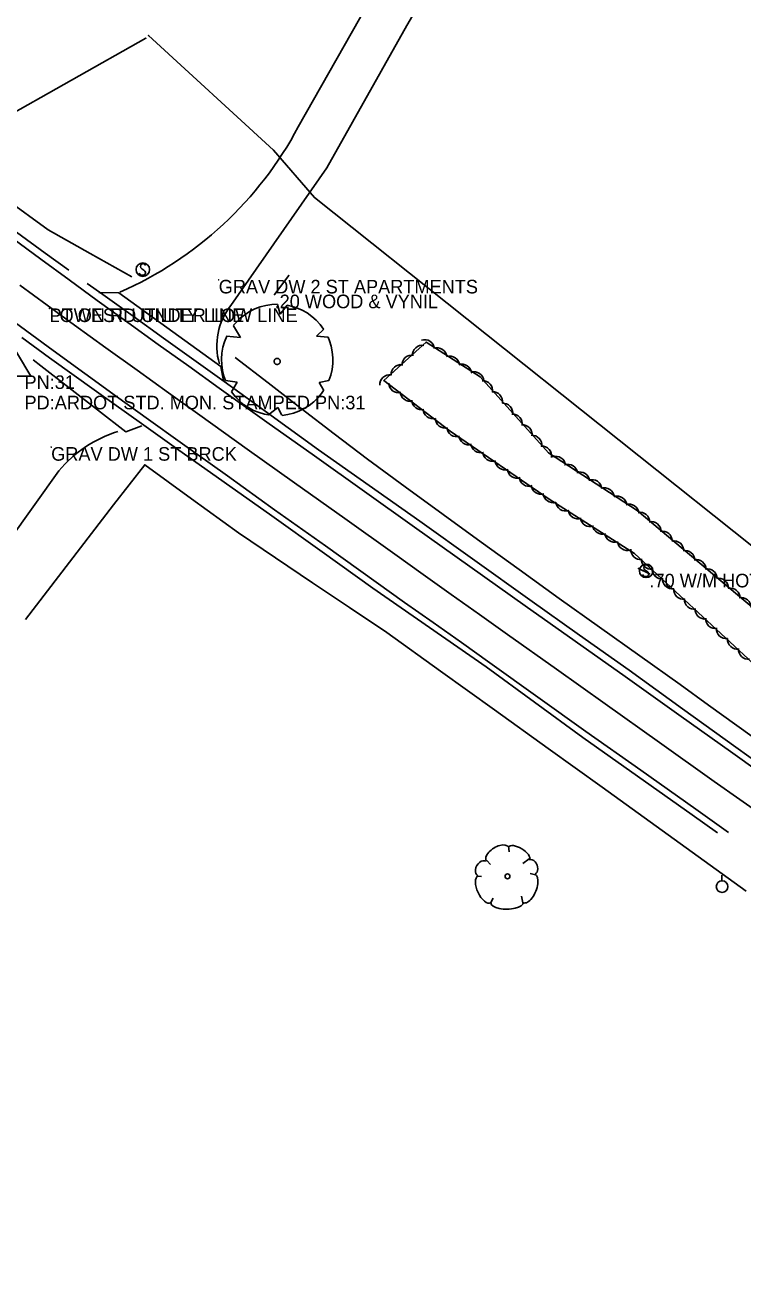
# Model space of a CAD drawing. Extents: x 954793 to 988390, y 1867850 to 1924428.
# Drawn here: x 961455.1 to 961719.3, y 1901742.8 to 1902208.4 of the extents above; entities that cross this region are included whole.
import ezdxf

# ---------------------------------------------------------------- set-up
doc = ezdxf.new("R2010")
doc.units = 0
for name, color, linetype in [('S_DITCHLINE', 7, 'Continuous'), ('S_EDGE_BITUMINOUS', 7, 'Continuous'), ('S_EDGE_PAVEMENT', 7, 'Continuous'), ('S_ELECTRIC_UTILITIES_ANNOT', 7, 'Continuous'), ('S_MSC_PT_SYM', 7, 'Continuous'), ('S_PARKING', 7, 'Continuous'), ('S_PAVEMENT_CROWN', 7, 'Continuous'), ('S_PRIMARY_CTL', 7, 'Continuous'), ('S_PRIMARY_CTL_ANNOT', 7, 'Continuous'), ('S_SHOULDER', 7, 'Continuous'), ('S_SIGN', 7, 'Continuous'), ('S_SIGN_ANNOT', 7, 'Continuous'), ('S_SURVEY_TEXT_ANNOT', 7, 'Continuous'), ('S_TREE', 7, 'Continuous'), ('S_UTILITY_POLE', 7, 'Continuous'), ('S_UTL_PT_SYM', 7, 'Continuous'), ('S_WATER_UTILITIES', 7, 'Continuous')]:
    doc.layers.add(name, color=color, linetype=linetype)

msp = doc.modelspace()

# ---------------------------------------------------------------- linework, layer by layer
at = {"layer": 'S_DITCHLINE'}
for points in [[(961348.77, 1902222.46), (961367.96, 1902206.45), (961387.16, 1902190.44), (961398.31, 1902181.85), (961409.46, 1902173.27), (961420.61, 1902164.69), (961431.77, 1902156.11), (961447.64, 1902144.59), (961463.52, 1902133.08), (961478.92, 1902124.42), (961494.32, 1902115.77)], [(961532.32, 1902086.09), (961544.51, 1902076.73), (961556.7, 1902067.37), (961568.89, 1902058), (961581.08, 1902048.64), (961595.03, 1902038.48), (961608.99, 1902028.31), (961622.95, 1902018.15), (961636.91, 1902007.99), (961651.74, 1901997.41), (961666.57, 1901986.83), (961681.4, 1901976.25), (961696.23, 1901965.66), (961706.65, 1901958.13), (961717.08, 1901950.59), (961727.51, 1901943.05)], [(961720.59, 1901889.58), (961707.32, 1901899.17), (961694.05, 1901908.75), (961680.78, 1901918.34), (961667.51, 1901927.93), (961647.67, 1901942.15), (961627.84, 1901956.37), (961608, 1901970.59), (961588.17, 1901984.81), (961574.52, 1901993.99), (961560.88, 1902003.18), (961547.23, 1902012.37), (961533.59, 1902021.56), (961516.34, 1902034.09), (961499.09, 1902046.62), (961487.6, 1902031.9), (961479.5, 1902021.34), (961471.39, 1902010.77), (961463.28, 1902000.21), (961455.17, 1901989.64)]]:
    msp.add_lwpolyline(points, dxfattribs=at)
at = {"layer": 'S_EDGE_BITUMINOUS'}
msp.add_lwpolyline([(961458.02, 1902085.29), (961460.85, 1902083.08), (961471.26, 1902074.96), (961481.67, 1902066.85), (961492.08, 1902058.73), (961498.03, 1902060.94)], dxfattribs=at)
at = {"layer": 'S_EDGE_PAVEMENT'}
for points in [[(961450.48, 1902129.91), (961460.85, 1902122.3), (961471.21, 1902114.69), (961481.58, 1902107.07), (961492.81, 1902099), (961504.05, 1902090.93), (961515.29, 1902082.85), (961526.53, 1902074.78), (961544.08, 1902062.34), (961561.64, 1902049.9), (961580.02, 1902036.73), (961598.4, 1902023.56), (961618.76, 1902009.14), (961639.12, 1901994.71), (961657.53, 1901981.68), (961675.94, 1901968.66), (961695.79, 1901954.51), (961715.64, 1901940.36), (961734.69, 1901926.81)], [(961445.39, 1902103.3), (961465.3, 1902088.63), (961477, 1902080.19), (961488.71, 1902071.75), (961500.42, 1902063.32), (961512.12, 1902054.88), (961529.51, 1902042.47), (961546.89, 1902030.06), (961565.6, 1902016.69), (961584.31, 1902003.31), (961594.77, 1901995.91), (961605.24, 1901988.5), (961615.7, 1901981.1), (961626.17, 1901973.7), (961643.84, 1901961.06), (961661.52, 1901948.43), (961681.77, 1901934.09), (961702.02, 1901919.75), (961714.01, 1901911.24)]]:
    msp.add_lwpolyline(points, dxfattribs=at)
at = {"layer": 'S_MSC_PT_SYM'}
for points in [[(961526.32, 1902114.68), (961526.32, 1902114.73), (961526.32, 1902114.68), (961526.27, 1902114.68), (961526.32, 1902114.68), (961526.32, 1902114.63), (961526.32, 1902114.68), (961526.37, 1902114.68)], [(961552.09, 1902116.25), (961552.09, 1902116.3), (961552.09, 1902116.25), (961552.04, 1902116.25), (961552.09, 1902116.25), (961552.09, 1902116.2), (961552.09, 1902116.25), (961552.14, 1902116.25)], [(961546.89, 1902109.24), (961546.89, 1902109.29), (961546.89, 1902109.24), (961546.84, 1902109.24), (961546.89, 1902109.24), (961546.89, 1902109.19), (961546.89, 1902109.24), (961546.94, 1902109.24)], [(961463.99, 1902104.15), (961463.99, 1902104.2), (961463.99, 1902104.15), (961463.94, 1902104.15), (961463.99, 1902104.15), (961463.99, 1902104.1), (961463.99, 1902104.15), (961464.04, 1902104.15)], [(961464.62, 1902053.09), (961464.62, 1902053.14), (961464.62, 1902053.09), (961464.57, 1902053.09), (961464.62, 1902053.09), (961464.62, 1902053.04), (961464.62, 1902053.09), (961464.67, 1902053.09)], [(961680.84, 1902008.42), (961680.84, 1902008.47), (961680.84, 1902008.42), (961680.79, 1902008.42), (961680.84, 1902008.42), (961680.84, 1902008.37), (961680.84, 1902008.42), (961680.89, 1902008.42)], [(961684.93, 1902006.45), (961684.93, 1902006.5), (961684.93, 1902006.45), (961684.88, 1902006.45), (961684.93, 1902006.45), (961684.93, 1902006.4), (961684.93, 1902006.45), (961684.98, 1902006.45)]]:
    msp.add_lwpolyline(points, dxfattribs=at)
at = {"layer": 'S_PARKING'}
for points in [[(961619.78, 1902287.28), (961583.76, 1902220.8), (961555.62, 1902171.07)], [(961530.8, 1902105.28), (961566.08, 1902155.87), (961595.65, 1902208.35), (961636.01, 1902277.33)], [(961482.11, 1902110.05), (961489.57, 1902109.94), (961527.15, 1902082.82), (961528.1, 1902077.54)], [(961366.06, 1901897.08), (961393.39, 1901935.03), (961425.55, 1901981.75), (961449.18, 1902018.76), (961467.41, 1902044.35)]]:
    msp.add_lwpolyline(points, dxfattribs=at)
for centre, major_axis, ratio, start_param, end_param in [((961436.25, 1902233.26), (118.54, 65.4), 0.991775, 4.6202, 5.294892), ((961549.07, 1902090.51), (-5.06, -23.14), 0.98958, 4.252075, 5.212305), ((961500.35, 1902017.34), (-32.91, -30.23), 0.952314, 4.25233, 4.84688)]:
    msp.add_ellipse(centre, major_axis=major_axis, ratio=ratio, start_param=start_param, end_param=end_param, dxfattribs=at)
at = {"layer": 'S_PAVEMENT_CROWN'}
msp.add_lwpolyline([(961453.1, 1902112.75), (961473.18, 1902097.95), (961484.73, 1902089.67), (961496.29, 1902081.39), (961507.84, 1902073.11), (961519.4, 1902064.83), (961536.83, 1902052.39), (961554.26, 1902039.95), (961572.71, 1902026.79), (961591.17, 1902013.63), (961601.56, 1902006.25), (961611.95, 1901998.88), (961622.33, 1901991.5), (961632.72, 1901984.13), (961650.66, 1901971.38), (961668.6, 1901958.63), (961688.69, 1901944.33), (961708.77, 1901930.03), (961727.66, 1901916.68)], dxfattribs=at)
msp.add_lwpolyline([(961453.1, 1902112.75), (961473.18, 1902097.95), (961484.73, 1902089.67), (961496.29, 1902081.39), (961507.84, 1902073.11), (961519.4, 1902064.83), (961536.83, 1902052.39), (961554.26, 1902039.95), (961572.71, 1902026.79), (961591.17, 1902013.63), (961601.56, 1902006.25), (961611.95, 1901998.88), (961622.33, 1901991.5), (961632.72, 1901984.13), (961650.66, 1901971.38), (961668.6, 1901958.63), (961688.69, 1901944.33), (961708.77, 1901930.03), (961727.66, 1901916.68)], dxfattribs=at)
at = {"layer": 'S_PRIMARY_CTL'}
for p in [(961447.29, 1902095.71), (961437.26, 1902079.2)]:
    msp.add_line(p, (961457.12, 1902079.2), dxfattribs=at)
at = {"layer": 'S_SHOULDER'}
for points in [[(961210.71, 1902391.76), (961221.11, 1902373.81), (961231.51, 1902355.87), (961245.39, 1902335.63), (961259.28, 1902315.39), (961269.29, 1902301.99), (961279.31, 1902288.59), (961293.6, 1902271.93), (961307.9, 1902255.27), (961321.63, 1902241.25), (961335.35, 1902227.22), (961352.69, 1902211.73), (961370.03, 1902196.23), (961388.8, 1902180.68), (961407.58, 1902165.13), (961424.43, 1902152.48), (961441.27, 1902139.84), (961451.86, 1902132.2), (961462.45, 1902124.56), (961471.13, 1902118.3)], [(961477.93, 1902113.39), (961483.63, 1902109.27), (961494.79, 1902101.27), (961505.95, 1902093.26), (961517.11, 1902085.25), (961528.27, 1902077.25), (961545.68, 1902064.69), (961563.1, 1902052.14), (961581.75, 1902039.02), (961600.4, 1902025.89), (961620.64, 1902011.35), (961640.88, 1901996.81), (961659.18, 1901983.87), (961677.49, 1901970.92), (961697.11, 1901956.78), (961716.72, 1901942.64), (961735.89, 1901928.9), (961749.99, 1901918.79)], [(961453.82, 1902093.41), (961463.97, 1902086), (961481.33, 1902073.56), (961498.69, 1902061.13), (961510.8, 1902052.61), (961528.32, 1902040.21), (961545.83, 1902027.8), (961564.46, 1902014.49), (961583.09, 1902001.17), (961593.51, 1901993.93), (961603.93, 1901986.69), (961614.35, 1901979.45), (961624.77, 1901972.21), (961642.57, 1901959.21), (961660.37, 1901946.21), (961680.53, 1901931.99), (961700.69, 1901917.76), (961710.01, 1901911.05)]]:
    msp.add_lwpolyline(points, dxfattribs=at)
at = {"layer": 'S_SIGN'}
for p, q in [((961546.89, 1902109.24), (961552.09, 1902116.25)), ((961684.93, 1902006.45), (961680.84, 1902008.42))]:
    msp.add_line(p, q, dxfattribs=at)
for centre in [(961498.38, 1902118.45), (961683.71, 1902007.52)]:
    msp.add_circle(centre, 2.49, dxfattribs=at)
for centre, radius, start, end in [((961499.06, 1902119.78), 1.5, 167.1196, 241.9813), ((961498.45, 1902119.72), 0.95, 16.5258, 156.8957), ((961498.22, 1902117.63), 1.28, 204.641, 335.359), ((961497.96, 1902117.11), 1.4, 358.6529, 73.7063), ((961684.39, 1902008.84), 1.5, 167.1196, 241.9813), ((961683.78, 1902008.79), 0.95, 16.5258, 156.8957), ((961683.3, 1902006.18), 1.4, 358.6529, 73.7063), ((961683.56, 1902006.7), 1.28, 204.641, 335.359)]:
    msp.add_arc(centre, radius, start, end, dxfattribs=at)
at = {"layer": 'S_TREE'}
for p, q in [((961633.08, 1901906.25), (961633.24, 1901904.06)), ((961625, 1901900.88), (961626.41, 1901899.4)), ((961640.61, 1901901.53), (961638.28, 1901899.72)), ((961642.99, 1901895.65), (961641.01, 1901896.04)), ((961621.45, 1901895.16), (961623.11, 1901895.02)), ((961626.47, 1901885.39), (961627.4, 1901887.01)), ((961638.36, 1901885.35), (961637.79, 1901887.74))]:
    msp.add_line(p, q, dxfattribs=at)
for points in [[(961547.97, 1902105.7), (961545.83, 1902105.6), (961543.7, 1902105.28), (961541.63, 1902104.74), (961539.62, 1902103.98), (961537.7, 1902103.02), (961535.89, 1902101.86), (961534.22, 1902100.52), (961532.69, 1902099.02), (961531.69, 1902097.83)], [(961547.97, 1902105.64), (961548.99, 1902102.09)], [(961548.99, 1902102.09), (961551.5, 1902105.35)], [(961564.94, 1902096.52), (961563.66, 1902098.24), (961562.2, 1902099.83), (961560.6, 1902101.25), (961558.85, 1902102.49), (961556.99, 1902103.55), (961555.02, 1902104.4), (961552.97, 1902105.05), (961551.5, 1902105.37)], [(961534.35, 1902093.42), (961531.75, 1902097.78)], [(961564.97, 1902096.54), (961562.3, 1902093.94)], [(961529.27, 1902093.9), (961528.47, 1902091.92), (961527.87, 1902089.85), (961527.49, 1902087.74), (961527.34, 1902085.6), (961527.41, 1902083.45), (961527.7, 1902081.33), (961528.22, 1902079.25), (961528.78, 1902077.63)], [(961529.2, 1902093.93), (961534.35, 1902093.42)], [(961562.3, 1902093.94), (961566.64, 1902093.54)], [(961566.88, 1902077.59), (961567.57, 1902079.62), (961568.04, 1902081.71), (961568.3, 1902083.84), (961568.33, 1902085.99), (961568.13, 1902088.12), (961567.72, 1902090.23), (961567.08, 1902092.28), (961566.58, 1902093.52)], [(961839.26, 1901901.67), (961834.21, 1901892.22), (961803.2, 1901916.7), (961743.7, 1901953.03), (961721.23, 1901975.15), (961679.39, 1902013.87), (961648.06, 1902033.96), (961611.58, 1902059.02), (961587.07, 1902077.64), (961602.67, 1902091.78), (961622.54, 1902078.93), (961647.8, 1902050.93), (961680.42, 1902029.77), (961748.91, 1901972.24), (961773.55, 1901949.68), (961821.61, 1901916.17), (961840.15, 1901905.07)], [(961548.75, 1902085.29), (961548.68, 1902085.39), (961548.6, 1902085.47), (961548.51, 1902085.55), (961548.41, 1902085.61), (961548.31, 1902085.67), (961548.2, 1902085.71), (961548.09, 1902085.75), (961547.97, 1902085.77), (961547.86, 1902085.78), (961547.74, 1902085.77), (961547.62, 1902085.76), (961547.51, 1902085.73), (961547.4, 1902085.69), (961547.29, 1902085.64), (961547.19, 1902085.58), (961547.1, 1902085.51), (961547.01, 1902085.42), (961546.94, 1902085.34), (961546.87, 1902085.24), (961546.81, 1902085.13), (961546.77, 1902085.02), (961546.74, 1902084.91), (961546.72, 1902084.8), (961546.71, 1902084.68), (961546.71, 1902084.56), (961546.73, 1902084.44), (961546.76, 1902084.33), (961546.8, 1902084.22), (961546.85, 1902084.11), (961546.91, 1902084.01), (961546.98, 1902083.92), (961547.06, 1902083.84), (961547.15, 1902083.76), (961547.25, 1902083.7), (961547.35, 1902083.64), (961547.46, 1902083.6), (961547.57, 1902083.57), (961547.69, 1902083.54), (961547.81, 1902083.53), (961547.92, 1902083.54), (961548.04, 1902083.55), (961548.15, 1902083.58), (961548.26, 1902083.62), (961548.37, 1902083.67), (961548.47, 1902083.73), (961548.56, 1902083.81), (961548.65, 1902083.89), (961548.72, 1902083.98), (961548.79, 1902084.07), (961548.84, 1902084.18), (961548.89, 1902084.28), (961548.92, 1902084.4), (961548.94, 1902084.51), (961548.95, 1902084.63), (961548.95, 1902084.75), (961548.93, 1902084.86), (961548.9, 1902084.98), (961548.86, 1902085.09), (961548.81, 1902085.19), (961548.75, 1902085.29)], [(961533.14, 1902077.04), (961528.87, 1902077.66)], [(961566.88, 1902077.58), (961563.32, 1902076.92)], [(961531.02, 1902073.43), (961533.14, 1902077.04)], [(961531.04, 1902073.44), (961532.36, 1902071.75), (961533.85, 1902070.21), (961535.49, 1902068.83), (961537.27, 1902067.63), (961539.16, 1902066.62), (961541.16, 1902065.81), (961543.22, 1902065.22), (961544.71, 1902064.94)], [(961549.63, 1902064.77), (961551.75, 1902065.07), (961553.83, 1902065.59), (961555.85, 1902066.32), (961557.78, 1902067.26), (961559.6, 1902068.4), (961561.29, 1902069.72), (961562.84, 1902071.22), (961564.22, 1902072.86), (961564.96, 1902073.93)], [(961563.32, 1902076.92), (961564.98, 1902073.92)], [(961548.03, 1902067.7), (961544.71, 1902064.93)], [(961549.62, 1902064.84), (961548.03, 1902067.7)]]:
    msp.add_lwpolyline(points, dxfattribs=at)
msp.add_circle((961632.68, 1901895.05), 0.895, dxfattribs=at)
for centre, start, end in [((961602.14, 1902089), 6.2903, 107.8872), ((961597.46, 1902083.36), 81.4041, 183.0011), ((961601.32, 1902086.97), 81.4041, 183.0011), ((961606.71, 1902086.04), 6.2903, 107.8872), ((961611.43, 1902082.94), 6.2903, 107.8872), ((961593.46, 1902079.83), 81.4041, 183.0011), ((961615.87, 1902079.98), 6.2903, 107.8872), ((961589.25, 1902076.07), 81.4041, 183.0011), ((961620.34, 1902077.18), 6.2903, 107.8872), ((961623.55, 1902073.89), 351.2663, 92.8632), ((961592.55, 1902076.77), 181.9756, 283.5725), ((961596.8, 1902073.59), 181.9756, 283.5725), ((961627.19, 1902069.85), 351.2663, 92.8632), ((961601.05, 1902070.46), 181.9756, 283.5725), ((961630.95, 1902065.63), 351.2663, 92.8632), ((961605.25, 1902067.17), 181.9756, 283.5725), ((961609.73, 1902063.73), 181.9756, 283.5725), ((961634.47, 1902061.62), 351.2663, 92.8632), ((961613.99, 1902060.55), 184.7125, 286.3095), ((961638.06, 1902057.75), 351.2663, 92.8632), ((961618.38, 1902057.58), 184.7125, 286.3095), ((961622.78, 1902054.65), 184.7125, 286.3095), ((961641.64, 1902053.84), 351.2663, 92.8632), ((961627.13, 1902051.57), 184.7125, 286.3095), ((961645.28, 1902049.8), 351.2663, 92.8632), ((961650.38, 1902046.08), 6.224, 107.821), ((961631.77, 1902048.34), 184.7125, 286.3095), ((961636.25, 1902045.26), 184.7125, 286.3095), ((961654.82, 1902043.12), 6.224, 107.821), ((961640.64, 1902042.28), 184.7125, 286.3095), ((961659.29, 1902040.31), 6.224, 107.821), ((961663.76, 1902037.45), 6.224, 107.821), ((961645.04, 1902039.35), 184.7125, 286.3095), ((961649.39, 1902036.27), 184.7125, 286.3095), ((961668.32, 1902034.48), 6.224, 107.821), ((961654.05, 1902033.24), 186.5311, 288.128), ((961673.04, 1902031.38), 6.224, 107.821), ((961677.47, 1902028.42), 6.224, 107.821), ((961658.63, 1902030.3), 186.5311, 288.128), ((961663.12, 1902027.46), 186.5311, 288.128), ((961681.42, 1902025.45), 359.1753, 100.7722), ((961667.6, 1902024.67), 186.5311, 288.128), ((961672.05, 1902021.73), 186.5311, 288.128), ((961685.51, 1902022.06), 359.1753, 100.7722), ((961689.67, 1902018.56), 359.1753, 100.7722), ((961676.79, 1902018.66), 186.5311, 288.128), ((961693.97, 1902014.91), 359.1753, 100.7722), ((961681.66, 1902015.34), 176.423, 278.0199), ((961685.58, 1902011.77), 176.423, 278.0199), ((961698.01, 1902011.42), 359.1753, 100.7722), ((961689.51, 1902008.23), 176.423, 278.0199), ((961702.1, 1902008.08), 359.1753, 100.7722), ((961706.19, 1902004.69), 359.1753, 100.7722), ((961693.37, 1902004.56), 176.423, 278.0199), ((961710.35, 1902001.19), 359.1753, 100.7722), ((961697.5, 1902000.7), 176.423, 278.0199), ((961714.66, 1901997.54), 359.1753, 100.7722), ((961701.49, 1901997), 176.423, 278.0199), ((961705.4, 1901993.42), 176.423, 278.0199), ((961718.7, 1901994.05), 359.1753, 100.7722), ((961709.33, 1901989.89), 176.423, 278.0199), ((961713.2, 1901986.21), 176.423, 278.0199), ((961717.32, 1901982.35), 176.423, 278.0199), ((961721.31, 1901978.66), 176.423, 278.0199)]:
    msp.add_arc(centre, 3.64, start, end, dxfattribs=at)
for centre, major_axis, ratio, start_param, end_param in [((961628.96, 1901903.29), (4.11, 2.55), 0.529943, 0, 3.141593), ((961636.93, 1901903.56), (3.84, -2.33), 0.420543, 6.283185, 9.424777), ((961623.29, 1901897.91), (-1.52, -2.72), 0.711534, 3.141592, 6.283185), ((961641.84, 1901898.55), (1.02, -2.62), 0.646762, 0, 3.141593), ((961640.61, 1901890.56), (-2.1, -5.24), 0.471018, 0, 3.141593), ((961624.2, 1901890.23), (2.34, -4.97), 0.482994, 3.141593, 6.283185), ((961632.51, 1901885.34), (5.95, 0.1), 0.405113, 3.141593, 6.283186)]:
    msp.add_ellipse(centre, major_axis=major_axis, ratio=ratio, start_param=start_param, end_param=end_param, dxfattribs=at)
at = {"layer": 'S_UTILITY_POLE'}
msp.add_line((961711.56, 1901893.4), (961711.56, 1901895.51), dxfattribs=at)
msp.add_circle((961711.68, 1901891.26), 2.13, dxfattribs=at)
at = {"layer": 'S_UTL_PT_SYM'}
for points in [[(961499.43, 1902203.63), (961499.43, 1902203.68), (961499.43, 1902203.63), (961499.38, 1902203.63), (961499.43, 1902203.63), (961499.43, 1902203.58), (961499.43, 1902203.63), (961499.48, 1902203.63)], [(961500.49, 1902204.63), (961500.49, 1902204.68), (961500.49, 1902204.63), (961500.44, 1902204.63), (961500.49, 1902204.63), (961500.49, 1902204.58), (961500.49, 1902204.63), (961500.54, 1902204.63)], [(961546.52, 1902162.44), (961546.52, 1902162.49), (961546.52, 1902162.44), (961546.47, 1902162.44), (961546.52, 1902162.44), (961546.52, 1902162.39), (961546.52, 1902162.44), (961546.57, 1902162.44)], [(961561.57, 1902145), (961561.57, 1902145.05), (961561.57, 1902145), (961561.52, 1902145), (961561.57, 1902145), (961561.57, 1902144.95), (961561.57, 1902145), (961561.62, 1902145)], [(961463.99, 1902104.15), (961463.99, 1902104.2), (961463.99, 1902104.15), (961463.94, 1902104.15), (961463.99, 1902104.15), (961463.99, 1902104.1), (961463.99, 1902104.15), (961464.04, 1902104.15)]]:
    msp.add_lwpolyline(points, dxfattribs=at)
at = {"layer": 'S_WATER_UTILITIES'}
for p, q in [((961499.43, 1902203.63), (961421.61, 1902159.85)), ((961546.52, 1902162.44), (961500.49, 1902204.63)), ((961561.57, 1902145), (961546.52, 1902162.44)), ((962066.46, 1901742.84), (961561.57, 1902145))]:
    msp.add_line(p, q, dxfattribs=at)

# ---------------------------------------------------------------- texts
at = {"layer": 'S_ELECTRIC_UTILITIES_ANNOT'}
msp.add_text('LOWEST UTILITY LINE', height=5, dxfattribs=at).set_placement((961463.99, 1902099.15))
at = {"layer": 'S_PRIMARY_CTL_ANNOT'}
for s, p in [('PN:31', (961454.79, 1902074.51)), ('PD:ARDOT STD. MON. STAMPED PN:31', (961454.79, 1902067.01))]:
    msp.add_text(s, height=5, dxfattribs=at).set_placement(p)
at = {"layer": 'S_SIGN_ANNOT'}
for s, p in [('.20 WOOD & VYNIL', (961546.89, 1902104.24)), ('.70 W/M HOT SPRINGS MASTER GARDNE', (961684.93, 1902001.45))]:
    msp.add_text(s, height=5, dxfattribs=at).set_placement(p)
at = {"layer": 'S_SURVEY_TEXT_ANNOT'}
for s, p in [('GRAV DW 2 ST APARTMENTS', (961526.32, 1902109.68)), ('PT ON RD UNDER LOW LINE', (961463.99, 1902099.15)), ('GRAV DW 1 ST BRCK', (961464.62, 1902048.09))]:
    msp.add_text(s, height=5, dxfattribs=at).set_placement(p)

doc.saveas('drawing.dxf')
